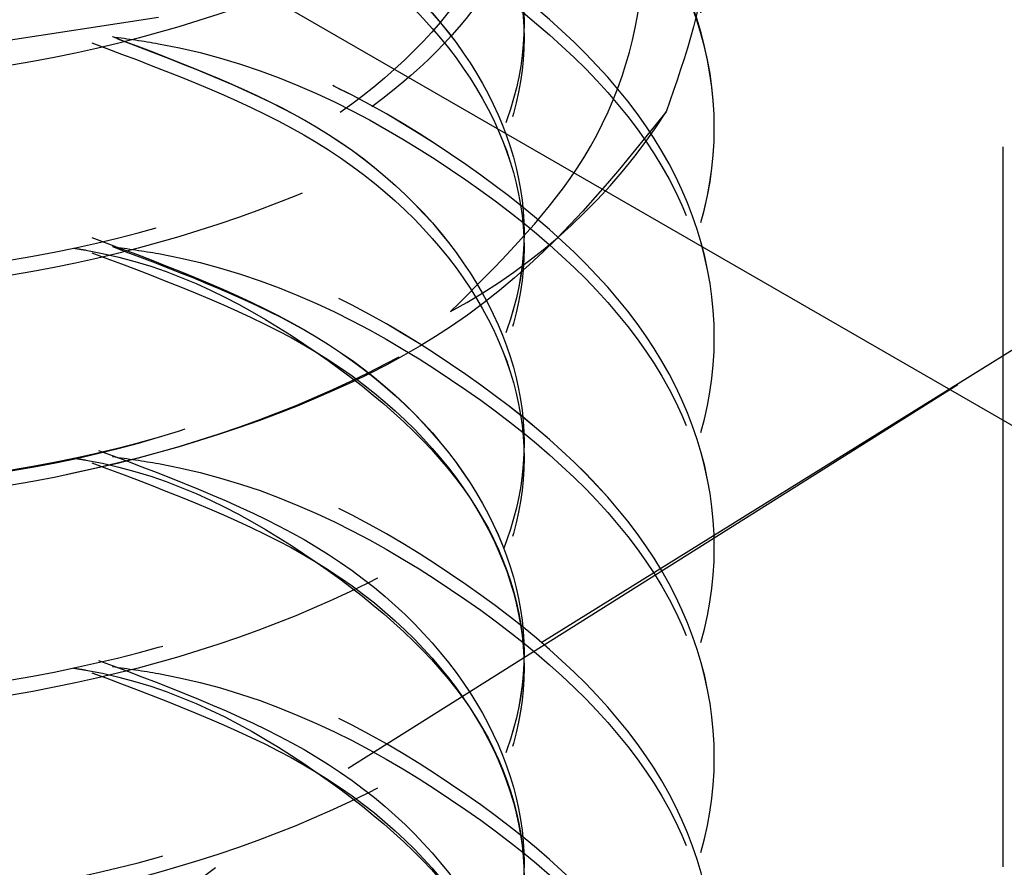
# Model space of a CAD drawing. Header units: inches. Extents: x 1907 to 2452, y -210 to -54.
# Tile 314 of 656: x 1991.007 to 1991.144, y -191.552 to -191.434. Entities that reach past the tile are written whole.
import ezdxf

# ---------------------------------------------------------------- set-up
doc = ezdxf.new("R2010")
doc.units = ezdxf.units.IN
doc.header["$LTSCALE"] = 0.5
doc.header["$MEASUREMENT"] = 0
doc.linetypes.add('HIDDEN', pattern=[0.22499999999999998, 0.15, -0.075])
doc.layers.add('SID-M-H', color=4, linetype='HIDDEN')
doc.layers.add('SID-M-S', color=105, linetype='Continuous')

msp = doc.modelspace()

# ---------------------------------------------------------------- linework, layer by layer
at = {"layer": 'SID-M-H'}
for p, q in [((1991.143449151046, -191.2515950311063), (1991.143449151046, -192.5009024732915)), ((1990.978400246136, -191.4409304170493), (1991.026235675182, -191.4336148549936)), ((1991.103400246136, -191.4510918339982), (1991.103400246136, -191.448965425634)), ((1991.164386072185, -191.4676559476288), (1991.070358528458, -191.5261018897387)), ((1991.052557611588, -191.5378802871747), (1991.161623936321, -191.4692510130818)), ((1991.103400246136, -191.4802540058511), (1991.103400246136, -191.4781275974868)), ((1991.103400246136, -191.5094161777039), (1991.103400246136, -191.5072897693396)), ((1991.103400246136, -191.5385783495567), (1991.103400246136, -191.5364519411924)), ((1990.954114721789, -191.6116680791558), (1991.052557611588, -191.5378802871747))]:
    msp.add_line(p, q, dxfattribs=at)
msp.add_arc((1991.028376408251, -191.4030231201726), 0.08112169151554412, 298.2625837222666, 327.3783150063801, dxfattribs=at)
for points, knots in [([(1991.019821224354, -191.2904883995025), (1991.021973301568, -191.2907903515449), (1991.040174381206, -191.2933440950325), (1991.068800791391, -191.3082604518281), (1991.096969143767, -191.3332736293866), (1991.106633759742, -191.363652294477), (1991.09689729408, -191.3937491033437), (1991.069088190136, -191.4196078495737), (1991.027481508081, -191.4374760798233), (1990.978399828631, -191.4449354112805), (1990.929320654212, -191.4411232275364), (1990.887706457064, -191.4268908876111), (1990.859924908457, -191.4047130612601), (1990.85008573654, -191.3781283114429), (1990.860133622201, -191.3518921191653), (1990.884194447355, -191.3309938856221), (1990.908414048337, -191.3240115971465), (1990.918383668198, -191.321137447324)], [0, 0, 0, 0, 0.009693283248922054, 0.08198043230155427, 0.1542675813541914, 0.2265547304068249, 0.2988418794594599, 0.3711290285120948, 0.4434161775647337, 0.5157033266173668, 0.5879904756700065, 0.6602776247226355, 0.7325647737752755, 0.804851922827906, 0.8771390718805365, 0.9494262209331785, 1, 1, 1, 1]), ([(1990.923029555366, -191.3465899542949), (1990.911377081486, -191.3499004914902), (1990.885412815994, -191.3572770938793), (1990.860076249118, -191.378888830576), (1990.850101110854, -191.405174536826), (1990.859920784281, -191.4317460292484), (1990.887707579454, -191.4539273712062), (1990.929320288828, -191.4681589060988), (1990.978400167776, -191.4719707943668), (1991.027480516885, -191.464513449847), (1991.069091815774, -191.4466375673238), (1991.096883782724, -191.4208074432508), (1991.106684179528, -191.39060379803), (1991.09678097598, -191.3606238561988), (1991.07000091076, -191.3346063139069), (1991.042042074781, -191.3244141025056), (1991.028456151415, -191.3194614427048)], [0, 0, 0, 0, 0.05917300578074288, 0.1318504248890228, 0.2045278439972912, 0.2772052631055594, 0.3498826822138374, 0.4225601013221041, 0.4952375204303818, 0.5679149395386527, 0.6405923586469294, 0.7132697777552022, 0.7859471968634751, 0.8586246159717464, 0.9313020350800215, 1, 1, 1, 1]), ([(1991.030692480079, -191.3225509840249), (1991.043463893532, -191.3272296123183), (1991.070583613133, -191.3371645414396), (1991.096758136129, -191.3627658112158), (1991.106690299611, -191.3927260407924), (1991.096882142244, -191.42293496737), (1991.069092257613, -191.4487636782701), (1991.027480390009, -191.4666399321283), (1990.978400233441, -191.4740972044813), (1990.929320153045, -191.4702852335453), (1990.887708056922, -191.4560541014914), (1990.859919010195, -191.4338712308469), (1990.850107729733, -191.4073054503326), (1990.860051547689, -191.3809984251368), (1990.885991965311, -191.3590430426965), (1990.91278818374, -191.351478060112), (1990.925245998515, -191.3479610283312)], [0, 0, 0, 0, 0.06469240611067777, 0.1373724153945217, 0.2100524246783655, 0.2827324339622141, 0.3554124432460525, 0.4280924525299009, 0.5007724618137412, 0.5734524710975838, 0.6461324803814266, 0.71881248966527, 0.7914924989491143, 0.8641725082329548, 0.9368525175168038, 1, 1, 1, 1]), ([(1991.028261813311, -191.3233873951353), (1991.035211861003, -191.3260882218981), (1991.053362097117, -191.3331415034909), (1991.071635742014, -191.3520870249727), (1991.079604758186, -191.3760077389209), (1991.071833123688, -191.4002419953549), (1991.04992642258, -191.4209903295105), (1991.017106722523, -191.4354754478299), (1990.978400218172, -191.4417412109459), (1990.939693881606, -191.4391207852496), (1990.906873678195, -191.4282806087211), (1990.884968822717, -191.4111787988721), (1990.877190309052, -191.3905851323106), (1990.885184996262, -191.3703271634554), (1990.903084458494, -191.3547614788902), (1990.920731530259, -191.3497851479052), (1990.927200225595, -191.3479610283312)], [0, 0, 0, 0, 0.04701263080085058, 0.1227747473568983, 0.1985368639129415, 0.2742989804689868, 0.3500610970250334, 0.4258232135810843, 0.5015853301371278, 0.5773474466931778, 0.6531095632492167, 0.728871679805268, 0.8046337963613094, 0.8803959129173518, 0.9561580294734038, 1, 1, 1, 1]), ([(1991.025559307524, -191.3243173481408), (1991.033484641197, -191.3273669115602), (1991.052651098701, -191.3347419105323), (1991.071667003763, -191.3541798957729), (1991.079618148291, -191.3781704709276), (1991.071748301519, -191.4022566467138), (1991.050649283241, -191.4231346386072), (1991.028605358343, -191.4314219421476), (1991.017897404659, -191.4354475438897)], [0, 0, 0, 0, 0.1247923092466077, 0.3017950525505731, 0.4787977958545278, 0.6558005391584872, 0.8328032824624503, 1, 1, 1, 1]), ([(1990.923029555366, -191.3757521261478), (1990.911377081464, -191.3790626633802), (1990.885412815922, -191.3864392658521), (1990.860076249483, -191.4080510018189), (1990.850101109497, -191.4343367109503), (1990.859920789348, -191.4609081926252), (1990.887707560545, -191.4830895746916), (1990.929320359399, -191.4973209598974), (1990.978399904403, -191.501133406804), (1991.027481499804, -191.4936739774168), (1991.069088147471, -191.4758058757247), (1991.096897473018, -191.4499467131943), (1991.106633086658, -191.419851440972), (1991.096971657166, -191.3894670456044), (1991.068791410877, -191.3644752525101), (1991.040395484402, -191.3496062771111), (1991.022443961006, -191.3470656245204), (1991.0205313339, -191.3467949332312)], [0, 0, 0, 0, 0.05843403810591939, 0.1302038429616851, 0.2019736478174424, 0.2737434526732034, 0.3455132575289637, 0.4172830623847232, 0.4890528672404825, 0.5608226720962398, 0.6325924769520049, 0.7043622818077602, 0.7761320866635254, 0.847901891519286, 0.9196716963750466, 0.9914415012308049, 1, 1, 1, 1]), ([(1991.016502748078, -191.3483052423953), (1991.019777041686, -191.3487474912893), (1991.039143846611, -191.3513633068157), (1991.068841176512, -191.3665121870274), (1991.096958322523, -191.3916174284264), (1991.106636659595, -191.4219714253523), (1991.096896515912, -191.4520748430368), (1991.069088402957, -191.4779318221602), (1991.027481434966, -191.495800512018), (1990.97839990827, -191.5032597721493), (1990.929320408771, -191.4994474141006), (1990.88770735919, -191.4852158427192), (1990.859921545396, -191.4630351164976), (1990.850098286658, -191.436461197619), (1990.860086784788, -191.4101845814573), (1990.885176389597, -191.3887123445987), (1990.910801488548, -191.3814124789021), (1990.922126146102, -191.3781864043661)], [0, 0, 0, 0, 0.01453815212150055, 0.08599032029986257, 0.1574424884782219, 0.2288946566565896, 0.3003468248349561, 0.3717989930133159, 0.4432511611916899, 0.5147033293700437, 0.5861554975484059, 0.6576076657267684, 0.7290598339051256, 0.8005120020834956, 0.871964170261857, 0.9434163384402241, 1, 1, 1, 1]), ([(1991.052629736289, -191.3644273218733), (1991.059503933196, -191.3699211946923), (1991.073252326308, -191.3809089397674), (1991.081115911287, -191.4012733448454), (1991.078225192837, -191.4219193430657), (1991.064083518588, -191.4412905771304), (1991.03993627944, -191.4569858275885), (1991.008474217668, -191.4675960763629), (1990.972920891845, -191.4716005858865), (1990.937126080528, -191.4687666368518), (1990.905163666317, -191.4592826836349), (1990.88064399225, -191.4440225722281), (1990.866422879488, -191.4249614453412), (1990.864529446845, -191.4039367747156), (1990.8751625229, -191.3836400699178), (1990.897610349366, -191.3663146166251), (1990.929546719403, -191.3540904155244), (1990.967553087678, -191.3485875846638), (1991.007660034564, -191.3506368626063), (1991.045266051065, -191.3603170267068), (1991.076176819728, -191.3767695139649), (1991.096642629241, -191.3984234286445), (1991.10504228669, -191.4228883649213), (1991.099450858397, -191.4388869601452), (1991.096701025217, -191.4467549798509)], [0, 0, 0, 0, 0.04105051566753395, 0.08210102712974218, 0.1231263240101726, 0.165175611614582, 0.2073802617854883, 0.2501556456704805, 0.2935314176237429, 0.3370485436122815, 0.3815882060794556, 0.4261064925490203, 0.4715568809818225, 0.5172530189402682, 0.5634349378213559, 0.6103006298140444, 0.6572299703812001, 0.7052591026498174, 0.7532700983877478, 0.8021306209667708, 0.8513180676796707, 0.9009149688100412, 0.9512705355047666, 1, 1, 1, 1]), ([(1991.016043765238, -191.3492791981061), (1991.027427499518, -191.3535330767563), (1991.050169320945, -191.362031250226), (1991.071777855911, -191.3832789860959), (1991.079566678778, -191.407322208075), (1991.071843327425, -191.4315236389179), (1991.049923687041, -191.4522807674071), (1991.017107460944, -191.4667635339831), (1990.978400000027, -191.4730299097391), (1990.939694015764, -191.4704093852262), (1990.906873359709, -191.4595689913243), (1990.884969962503, -191.4424681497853), (1990.877186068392, -191.4218708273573), (1990.885200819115, -191.4016265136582), (1990.902820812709, -191.3862052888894), (1990.920093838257, -191.3813090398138), (1990.926205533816, -191.3795766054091)], [0, 0, 0, 0, 0.0739682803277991, 0.1477699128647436, 0.2215715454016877, 0.2953731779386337, 0.3691748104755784, 0.4429764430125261, 0.5167780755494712, 0.5905797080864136, 0.664381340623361, 0.7381829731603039, 0.8119846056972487, 0.8857862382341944, 0.9595878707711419, 1, 1, 1, 1]), ([(1991.02025080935, -191.3490029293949), (1991.030100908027, -191.3527296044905), (1991.051259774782, -191.3607348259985), (1991.071736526, -191.3811805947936), (1991.079577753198, -191.4051882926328), (1991.071840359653, -191.4293992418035), (1991.049924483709, -191.4501538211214), (1991.017107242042, -191.4646372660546), (1990.978400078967, -191.4709034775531), (1990.939693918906, -191.4682829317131), (1990.9068736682, -191.457442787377), (1990.884968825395, -191.4403409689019), (1990.877190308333, -191.4197473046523), (1990.885184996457, -191.3994893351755), (1990.903084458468, -191.3839236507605), (1990.920731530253, -191.3789473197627), (1990.927200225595, -191.377123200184)], [0, 0, 0, 0, 0.06476090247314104, 0.1391120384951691, 0.2134631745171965, 0.2878143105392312, 0.3621654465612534, 0.4365165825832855, 0.5108677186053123, 0.5852188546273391, 0.6595699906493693, 0.7339211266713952, 0.8082722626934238, 0.8826233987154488, 0.9569745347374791, 1, 1, 1, 1]), ([(1991.066788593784, -191.4744740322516), (1991.073222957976, -191.4680686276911), (1991.087284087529, -191.4540707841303), (1991.095536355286, -191.4283022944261), (1991.091287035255, -191.4015261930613), (1991.073186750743, -191.3774590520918), (1991.047036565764, -191.3593781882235), (1991.0257526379, -191.3524428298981), (1991.016043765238, -191.349279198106)], [0, 0, 0, 0, 0.153938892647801, 0.3364053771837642, 0.5189921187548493, 0.6936409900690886, 0.8602513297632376, 1, 1, 1, 1]), ([(1991.016216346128, -191.3493431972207), (1991.027537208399, -191.3535807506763), (1991.050211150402, -191.3620679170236), (1991.071768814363, -191.3832702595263), (1991.07959767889, -191.4073565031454), (1991.071728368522, -191.4313951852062), (1991.051334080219, -191.4517792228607), (1991.030279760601, -191.4597520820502), (1991.0205313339, -191.4634436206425)], [0, 0, 0, 0, 0.1701814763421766, 0.3408472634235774, 0.5115130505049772, 0.6821788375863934, 0.8528446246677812, 1, 1, 1, 1]), ([(1991.052629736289, -191.3644273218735), (1991.059480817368, -191.3706101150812), (1991.07314104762, -191.3829378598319), (1991.079190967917, -191.4059800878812), (1991.071885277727, -191.4293751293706), (1991.049912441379, -191.4501602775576), (1991.017110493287, -191.4646355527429), (1990.978399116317, -191.4709038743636), (1990.939694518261, -191.4682830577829), (1990.906872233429, -191.4574418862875), (1990.884973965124, -191.4403444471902), (1990.877171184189, -191.4197342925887), (1990.885256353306, -191.3995379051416), (1990.901975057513, -191.3845718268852), (1990.918053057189, -191.3799307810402), (1990.923029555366, -191.3784942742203)], [0, 0, 0, 0, 0.07478104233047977, 0.1491043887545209, 0.2305432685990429, 0.3119821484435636, 0.3934210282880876, 0.4748599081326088, 0.556298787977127, 0.6377376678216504, 0.7191765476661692, 0.80061542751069, 0.8820543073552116, 0.9634931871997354, 1, 1, 1, 1]), ([(1990.923029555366, -191.4049142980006), (1990.911377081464, -191.408224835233), (1990.885412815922, -191.4156014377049), (1990.860076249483, -191.4372131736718), (1990.850101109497, -191.4634988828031), (1990.859920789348, -191.490070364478), (1990.887707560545, -191.5122517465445), (1990.929320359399, -191.5264831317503), (1990.978399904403, -191.5302955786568), (1991.027481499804, -191.5228361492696), (1991.069088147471, -191.5049680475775), (1991.096897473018, -191.4791088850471), (1991.106633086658, -191.4490136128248), (1991.096971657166, -191.4186292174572), (1991.068791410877, -191.393637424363), (1991.040395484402, -191.378768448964), (1991.022443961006, -191.3762277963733), (1991.0205313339, -191.375957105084)], [0, 0, 0, 0, 0.05843403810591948, 0.1302038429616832, 0.2019736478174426, 0.2737434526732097, 0.3455132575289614, 0.4172830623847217, 0.4890528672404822, 0.5608226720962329, 0.632592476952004, 0.704362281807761, 0.7761320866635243, 0.8479018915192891, 0.9196716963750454, 0.9914415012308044, 1, 1, 1, 1]), ([(1990.919006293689, -191.377123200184), (1990.908811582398, -191.3800561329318), (1990.884358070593, -191.387091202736), (1990.86012568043, -191.4080846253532), (1990.850087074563, -191.4343272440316), (1990.859927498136, -191.4609124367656), (1990.887694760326, -191.4830820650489), (1990.929364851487, -191.497346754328), (1990.978234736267, -191.5010377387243), (1991.02809768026, -191.4940308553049), (1991.053891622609, -191.4809929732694), (1991.066788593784, -191.4744740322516)], [0, 0, 0, 0, 0.08204000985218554, 0.196785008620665, 0.311530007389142, 0.4262750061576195, 0.5410200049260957, 0.6557650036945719, 0.7705100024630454, 0.8852550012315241, 1, 1, 1, 1]), ([(1990.922126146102, -191.4052221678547), (1990.910801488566, -191.4084482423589), (1990.885176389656, -191.4157481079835), (1990.860086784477, -191.437220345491), (1990.850098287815, -191.463496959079), (1990.85992154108, -191.4900708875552), (1990.887707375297, -191.5122515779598), (1990.929320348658, -191.5264832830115), (1990.978400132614, -191.5302951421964), (1991.027480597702, -191.5228377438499), (1991.069091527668, -191.5049621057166), (1991.096884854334, -191.4791310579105), (1991.106680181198, -191.4489308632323), (1991.096795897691, -191.4189380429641), (1991.069600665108, -191.3926331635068), (1991.041064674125, -191.3822638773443), (1991.026917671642, -191.377123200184)], [0, 0, 0, 0, 0.05748851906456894, 0.1300833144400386, 0.2026781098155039, 0.2752729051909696, 0.3478677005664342, 0.4204624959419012, 0.4930572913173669, 0.5656520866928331, 0.6382468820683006, 0.7108416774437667, 0.7834364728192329, 0.8560312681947, 0.9286260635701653, 1, 1, 1, 1]), ([(1991.096701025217, -191.4467549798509), (1991.088158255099, -191.4573868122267), (1991.072250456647, -191.4771847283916), (1991.027244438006, -191.4957489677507), (1990.978463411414, -191.5032735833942), (1990.929303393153, -191.4994437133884), (1990.887711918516, -191.4852168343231), (1990.85992032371, -191.463034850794), (1990.850098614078, -191.4364612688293), (1990.860086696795, -191.4101845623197), (1990.885176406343, -191.3887123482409), (1990.910801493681, -191.3814124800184), (1990.922126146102, -191.3781864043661)], [0, 0, 0, 0, 0.1165525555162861, 0.2170366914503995, 0.3175208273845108, 0.4180049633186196, 0.518489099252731, 0.6189732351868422, 0.7194573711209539, 0.8199415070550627, 0.9204256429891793, 1, 1, 1, 1]), ([(1991.019821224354, -191.377974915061), (1991.021973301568, -191.3782768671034), (1991.040174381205, -191.3808306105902), (1991.068800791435, -191.3957469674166), (1991.096969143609, -191.4207601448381), (1991.106633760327, -191.4511388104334), (1991.096897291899, -191.4812356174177), (1991.069088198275, -191.5070943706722), (1991.027481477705, -191.5249625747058), (1990.978399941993, -191.5324220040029), (1990.929320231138, -191.5286094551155), (1990.887708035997, -191.5143784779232), (1990.859919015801, -191.4921955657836), (1990.850107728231, -191.4656297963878), (1990.860051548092, -191.4393227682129), (1990.885991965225, -191.4173673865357), (1990.912788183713, -191.40980240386), (1990.925245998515, -191.4062853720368)], [0, 0, 0, 0, 0.009576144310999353, 0.08098973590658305, 0.1524033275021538, 0.2238169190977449, 0.2952305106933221, 0.366644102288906, 0.4380576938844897, 0.5094712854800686, 0.5808848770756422, 0.6522984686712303, 0.7237120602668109, 0.7951256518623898, 0.8665392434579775, 0.9379528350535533, 1, 1, 1, 1]), ([(1991.019821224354, -191.377974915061), (1991.029827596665, -191.3817560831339), (1991.051147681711, -191.3898124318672), (1991.07174111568, -191.4103396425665), (1991.079576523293, -191.4343513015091), (1991.071840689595, -191.4585611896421), (1991.049924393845, -191.4793160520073), (1991.017107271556, -191.4937994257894), (1990.978400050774, -191.500065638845), (1990.939694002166, -191.4974451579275), (1990.906873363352, -191.4866047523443), (1990.884969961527, -191.4695039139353), (1990.877186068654, -191.4489065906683), (1990.885200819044, -191.428662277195), (1990.902820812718, -191.413241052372), (1990.920093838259, -191.4083448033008), (1990.926205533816, -191.4066123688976)], [0, 0, 0, 0, 0.0658460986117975, 0.1402950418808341, 0.2147439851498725, 0.2891929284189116, 0.3636418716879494, 0.4380908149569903, 0.5125397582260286, 0.586988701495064, 0.6614376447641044, 0.7358865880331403, 0.8103355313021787, 0.8847844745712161, 0.9592334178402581, 1, 1, 1, 1]), ([(1991.019821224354, -191.377974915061), (1991.029827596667, -191.3817560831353), (1991.051147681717, -191.3898124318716), (1991.07174111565, -191.410339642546), (1991.079576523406, -191.4343513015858), (1991.071840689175, -191.4585611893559), (1991.049924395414, -191.4793160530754), (1991.0171072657, -191.4937994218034), (1990.978400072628, -191.500065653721), (1990.939693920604, -191.4974451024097), (1990.906873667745, -191.4866049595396), (1990.884968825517, -191.4695031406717), (1990.877190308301, -191.4489094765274), (1990.885184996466, -191.4286515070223), (1990.903084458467, -191.4130858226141), (1990.920731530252, -191.4081094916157), (1990.927200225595, -191.4062853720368)], [0, 0, 0, 0, 0.0656939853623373, 0.139970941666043, 0.2142478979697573, 0.288524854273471, 0.3628018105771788, 0.4370787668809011, 0.5113557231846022, 0.5856326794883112, 0.6599096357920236, 0.7341865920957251, 0.8084635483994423, 0.882740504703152, 0.9570174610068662, 1, 1, 1, 1]), ([(1991.016961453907, -191.3788352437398), (1991.028010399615, -191.3829788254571), (1991.050404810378, -191.3913771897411), (1991.071761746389, -191.4124372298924), (1991.079599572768, -191.436517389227), (1991.071727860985, -191.4605577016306), (1991.051334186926, -191.4809413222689), (1991.030279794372, -191.4889142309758), (1991.0205313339, -191.4926057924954)], [0, 0, 0, 0, 0.1668688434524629, 0.3382159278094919, 0.5095630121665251, 0.6809100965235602, 0.8522571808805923, 1, 1, 1, 1]), ([(1991.016961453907, -191.3788352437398), (1991.028010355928, -191.3829787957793), (1991.050404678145, -191.3913770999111), (1991.071762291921, -191.4124376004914), (1991.079597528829, -191.4365160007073), (1991.071735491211, -191.4605628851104), (1991.051148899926, -191.4810810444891), (1991.02982798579, -191.4891384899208), (1991.019821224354, -191.4929201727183)], [0, 0, 0, 0, 0.1662363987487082, 0.3369340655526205, 0.5076317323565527, 0.6783293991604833, 0.8490270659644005, 1, 1, 1, 1]), ([(1990.922126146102, -191.4343843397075), (1990.910801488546, -191.4376104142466), (1990.885176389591, -191.4449102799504), (1990.860086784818, -191.4663825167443), (1990.850098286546, -191.4926591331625), (1990.859921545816, -191.5192330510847), (1990.887707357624, -191.5414137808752), (1990.929320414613, -191.5556453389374), (1990.978399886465, -191.5594577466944), (1991.027481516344, -191.5519983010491), (1991.069088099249, -191.5341303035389), (1991.096897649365, -191.508270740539), (1991.106632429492, -191.4781769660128), (1991.096974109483, -191.4477869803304), (1991.068782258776, -191.4228160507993), (1991.040605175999, -191.4079911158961), (1991.022890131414, -191.4054627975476), (1991.021204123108, -191.4052221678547)], [0, 0, 0, 0, 0.05698382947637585, 0.1289413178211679, 0.200898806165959, 0.2728562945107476, 0.3448137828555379, 0.4167712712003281, 0.4887287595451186, 0.5606862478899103, 0.6326437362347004, 0.7046012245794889, 0.7765587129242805, 0.8485162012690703, 0.9204736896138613, 0.9924311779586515, 1, 1, 1, 1]), ([(1990.923029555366, -191.4340764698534), (1990.911377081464, -191.4373870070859), (1990.885412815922, -191.4447636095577), (1990.860076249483, -191.4663753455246), (1990.850101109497, -191.4926610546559), (1990.859920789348, -191.5192325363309), (1990.887707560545, -191.5414139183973), (1990.929320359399, -191.5556453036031), (1990.978399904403, -191.5594577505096), (1991.027481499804, -191.5519983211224), (1991.069088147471, -191.5341302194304), (1991.096897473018, -191.5082710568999), (1991.106633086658, -191.4781757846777), (1991.096971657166, -191.44779138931), (1991.068791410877, -191.4227995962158), (1991.040395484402, -191.4079306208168), (1991.022443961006, -191.4053899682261), (1991.0205313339, -191.4051192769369)], [0, 0, 0, 0, 0.05843403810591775, 0.1302038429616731, 0.2019736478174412, 0.2737434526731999, 0.3455132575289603, 0.4172830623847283, 0.4890528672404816, 0.5608226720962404, 0.6325924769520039, 0.7043622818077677, 0.7761320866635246, 0.8479018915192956, 0.9196716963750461, 0.9914415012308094, 1, 1, 1, 1]), ([(1991.016961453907, -191.4058710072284), (1991.028009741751, -191.410013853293), (1991.050402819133, -191.4184107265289), (1991.071769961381, -191.4394821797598), (1991.079568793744, -191.4635187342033), (1991.071842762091, -191.4877219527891), (1991.04992383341, -191.5084785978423), (1991.017107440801, -191.5229615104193), (1990.978399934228, -191.529227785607), (1990.939694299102, -191.5266075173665), (1990.906872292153, -191.5157661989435), (1990.884973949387, -191.4986687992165), (1990.877171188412, -191.4780586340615), (1990.885256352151, -191.4578622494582), (1990.901975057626, -191.442896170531), (1990.918053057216, -191.4382551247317), (1990.923029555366, -191.4368186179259)], [0, 0, 0, 0, 0.07255659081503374, 0.1470603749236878, 0.2215641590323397, 0.2960679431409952, 0.3705717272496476, 0.4450755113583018, 0.5195792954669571, 0.5940830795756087, 0.6685868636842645, 0.7430906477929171, 0.8175944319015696, 0.8920982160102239, 0.9666020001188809, 0.9999999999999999, 0.9999999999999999, 0.9999999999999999, 0.9999999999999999]), ([(1991.019821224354, -191.4071370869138), (1991.021973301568, -191.4074390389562), (1991.040174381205, -191.4099927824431), (1991.068800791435, -191.4249091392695), (1991.096969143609, -191.4499223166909), (1991.106633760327, -191.4803009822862), (1991.096897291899, -191.5103977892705), (1991.069088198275, -191.5362565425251), (1991.027481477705, -191.5541247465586), (1990.978399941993, -191.5615841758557), (1990.929320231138, -191.5577716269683), (1990.887708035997, -191.543540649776), (1990.859919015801, -191.5213577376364), (1990.850107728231, -191.4947919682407), (1990.860051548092, -191.4684849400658), (1990.885991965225, -191.4465295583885), (1990.912788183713, -191.4389645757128), (1990.925245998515, -191.4354475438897)], [0, 0, 0, 0, 0.009576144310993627, 0.08098973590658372, 0.1524033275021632, 0.2238169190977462, 0.295230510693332, 0.3666441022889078, 0.4380576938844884, 0.5094712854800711, 0.5808848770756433, 0.6522984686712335, 0.7237120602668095, 0.7951256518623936, 0.8665392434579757, 0.9379528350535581, 1, 1, 1, 1]), ([(1991.019821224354, -191.4071370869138), (1991.029827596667, -191.4109182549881), (1991.051147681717, -191.4189746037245), (1991.07174111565, -191.4395018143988), (1991.079576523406, -191.4635134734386), (1991.071840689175, -191.4877233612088), (1991.049924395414, -191.5084782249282), (1991.0171072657, -191.5229615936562), (1990.978400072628, -191.5292278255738), (1990.939693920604, -191.5266072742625), (1990.906873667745, -191.5157671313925), (1990.884968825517, -191.4986653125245), (1990.877190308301, -191.4780716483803), (1990.885184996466, -191.4578136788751), (1990.903084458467, -191.442247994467), (1990.920731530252, -191.4372716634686), (1990.927200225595, -191.4354475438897)], [0, 0, 0, 0, 0.06569398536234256, 0.1399709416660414, 0.2142478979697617, 0.2885248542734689, 0.3628018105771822, 0.4370787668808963, 0.511355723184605, 0.5856326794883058, 0.6599096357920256, 0.7341865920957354, 0.8084635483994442, 0.8827405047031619, 0.9570174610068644, 1, 1, 1, 1]), ([(1991.016961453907, -191.4079974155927), (1991.028010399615, -191.41214099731), (1991.050404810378, -191.420539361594), (1991.071761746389, -191.4415994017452), (1991.079599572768, -191.4656795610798), (1991.071727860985, -191.4897198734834), (1991.051334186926, -191.5101034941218), (1991.030279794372, -191.5180764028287), (1991.0205313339, -191.5217679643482)], [0, 0, 0, 0, 0.1668688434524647, 0.3382159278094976, 0.5095630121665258, 0.6809100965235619, 0.8522571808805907, 1, 1, 1, 1]), ([(1991.016961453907, -191.4079974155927), (1991.028010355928, -191.4121409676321), (1991.050404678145, -191.4205392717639), (1991.071762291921, -191.4415997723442), (1991.079597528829, -191.4656781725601), (1991.071735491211, -191.4897250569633), (1991.051148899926, -191.510243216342), (1991.02982798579, -191.5183006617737), (1991.019821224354, -191.5220823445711)], [0, 0, 0, 0, 0.1662363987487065, 0.3369340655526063, 0.507631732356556, 0.6783293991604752, 0.8490270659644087, 0.9999999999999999, 0.9999999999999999, 0.9999999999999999, 0.9999999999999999]), ([(1990.922126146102, -191.4635465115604), (1990.910801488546, -191.4667725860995), (1990.885176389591, -191.4740724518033), (1990.860086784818, -191.4955446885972), (1990.850098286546, -191.5218213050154), (1990.859921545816, -191.5483952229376), (1990.887707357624, -191.5705759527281), (1990.929320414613, -191.5848075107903), (1990.978399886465, -191.5886199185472), (1991.027481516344, -191.5811604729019), (1991.069088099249, -191.5632924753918), (1991.096897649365, -191.5374329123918), (1991.106632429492, -191.5073391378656), (1991.096974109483, -191.4769491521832), (1991.068782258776, -191.4519782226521), (1991.040605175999, -191.4371532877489), (1991.022890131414, -191.4346249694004), (1991.021204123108, -191.4343843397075)], [0, 0, 0, 0, 0.05698382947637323, 0.1289413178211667, 0.2008988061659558, 0.2728562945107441, 0.344813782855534, 0.416771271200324, 0.4887287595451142, 0.5606862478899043, 0.6326437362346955, 0.7046012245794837, 0.7765587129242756, 0.8485162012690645, 0.9204736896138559, 0.9924311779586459, 1, 1, 1, 1]), ([(1990.923029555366, -191.4632386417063), (1990.911377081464, -191.4665491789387), (1990.885412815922, -191.4739257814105), (1990.860076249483, -191.4955375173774), (1990.850101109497, -191.5218232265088), (1990.859920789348, -191.5483947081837), (1990.887707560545, -191.5705760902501), (1990.929320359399, -191.5848074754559), (1990.978399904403, -191.5886199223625), (1991.027481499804, -191.5811604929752), (1991.069088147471, -191.5632923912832), (1991.096897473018, -191.5374332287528), (1991.106633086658, -191.5073379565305), (1991.096971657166, -191.4769535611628), (1991.068791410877, -191.4519617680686), (1991.040395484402, -191.4370927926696), (1991.022443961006, -191.4345521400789), (1991.0205313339, -191.4342814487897)], [0, 0, 0, 0, 0.05843403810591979, 0.1302038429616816, 0.2019736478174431, 0.2737434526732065, 0.3455132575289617, 0.4172830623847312, 0.4890528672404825, 0.5608226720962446, 0.6325924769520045, 0.7043622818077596, 0.7761320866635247, 0.8479018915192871, 0.9196716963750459, 0.9914415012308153, 1, 1, 1, 1]), ([(1991.019821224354, -191.4362992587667), (1991.021973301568, -191.436601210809), (1991.040174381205, -191.4391549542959), (1991.068800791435, -191.4540713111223), (1991.096969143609, -191.4790844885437), (1991.106633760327, -191.5094631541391), (1991.096897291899, -191.5395599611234), (1991.069088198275, -191.5654187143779), (1991.027481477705, -191.5832869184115), (1990.978399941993, -191.5907463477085), (1990.929320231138, -191.5869337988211), (1990.887708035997, -191.5727028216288), (1990.859919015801, -191.5505199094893), (1990.850107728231, -191.5239541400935), (1990.860051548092, -191.4976471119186), (1990.885991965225, -191.4756917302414), (1990.912788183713, -191.4681267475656), (1990.925245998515, -191.4646097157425)], [0, 0, 0, 0, 0.009576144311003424, 0.08098973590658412, 0.1524033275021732, 0.2238169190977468, 0.2952305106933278, 0.3666441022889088, 0.4380576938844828, 0.5094712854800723, 0.5808848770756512, 0.6522984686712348, 0.7237120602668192, 0.795125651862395, 0.8665392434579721, 0.9379528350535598, 1, 1, 1, 1]), ([(1991.0205313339, -191.4366136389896), (1991.030279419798, -191.4403047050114), (1991.051333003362, -191.448276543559), (1991.071733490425, -191.4686691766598), (1991.079578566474, -191.4926742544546), (1991.071840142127, -191.5168859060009), (1991.049924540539, -191.5376402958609), (1991.01710723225, -191.5521237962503), (1990.978400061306, -191.5583899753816), (1990.939693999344, -191.5557695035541), (1990.906873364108, -191.5449290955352), (1990.884969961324, -191.5278282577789), (1990.877186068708, -191.507230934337), (1990.885200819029, -191.4869866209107), (1990.90282081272, -191.4715653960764), (1990.92009383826, -191.4666691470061), (1990.926205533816, -191.4649367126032)], [0, 0, 0, 0, 0.06429936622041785, 0.1388715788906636, 0.2134437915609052, 0.2880160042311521, 0.3625882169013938, 0.4371604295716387, 0.5117326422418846, 0.5863048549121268, 0.6608770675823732, 0.7354492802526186, 0.8100214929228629, 0.8845937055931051, 0.9591659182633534, 1, 1, 1, 1]), ([(1991.019821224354, -191.4362992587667), (1991.029827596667, -191.440080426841), (1991.051147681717, -191.4481367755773), (1991.07174111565, -191.4686639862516), (1991.079576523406, -191.4926756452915), (1991.071840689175, -191.5168855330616), (1991.049924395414, -191.537640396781), (1991.0171072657, -191.552123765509), (1990.978400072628, -191.5583899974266), (1990.939693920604, -191.5557694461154), (1990.906873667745, -191.5449293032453), (1990.884968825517, -191.5278274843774), (1990.877190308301, -191.5072338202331), (1990.885184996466, -191.4869758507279), (1990.903084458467, -191.4714101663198), (1990.920731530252, -191.4664338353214), (1990.927200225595, -191.4646097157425)], [0, 0, 0, 0, 0.0656939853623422, 0.1399709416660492, 0.214247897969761, 0.2885248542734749, 0.3628018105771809, 0.4370787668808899, 0.511355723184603, 0.5856326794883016, 0.65990963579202, 0.7341865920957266, 0.8084635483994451, 0.8827405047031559, 0.9570174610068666, 0.9999999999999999, 0.9999999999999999, 0.9999999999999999, 0.9999999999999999]), ([(1991.016961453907, -191.4371595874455), (1991.028010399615, -191.4413031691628), (1991.050404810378, -191.4497015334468), (1991.071761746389, -191.470761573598), (1991.079599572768, -191.4948417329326), (1991.071727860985, -191.5188820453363), (1991.051334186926, -191.5392656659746), (1991.030279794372, -191.5472385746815), (1991.0205313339, -191.550930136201)], [0, 0, 0, 0, 0.1668688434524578, 0.3382159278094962, 0.5095630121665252, 0.6809100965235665, 0.8522571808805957, 1, 1, 1, 1]), ([(1991.016961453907, -191.4371595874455), (1991.028010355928, -191.4413031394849), (1991.050404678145, -191.4497014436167), (1991.071762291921, -191.4707619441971), (1991.079597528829, -191.4948403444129), (1991.071735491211, -191.5188872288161), (1991.051148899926, -191.5394053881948), (1991.02982798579, -191.5474628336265), (1991.019821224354, -191.551244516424)], [0, 0, 0, 0, 0.1662363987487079, 0.3369340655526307, 0.5076317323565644, 0.6783293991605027, 0.8490270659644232, 0.9999999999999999, 0.9999999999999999, 0.9999999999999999, 0.9999999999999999]), ([(1990.923029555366, -191.4924008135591), (1990.911377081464, -191.4957113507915), (1990.885412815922, -191.5030879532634), (1990.860076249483, -191.5246996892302), (1990.850101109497, -191.5509853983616), (1990.859920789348, -191.5775568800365), (1990.887707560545, -191.5997382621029), (1990.929320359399, -191.6139696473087), (1990.978399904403, -191.6177820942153), (1991.027481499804, -191.6103226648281), (1991.069088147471, -191.592454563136), (1991.096897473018, -191.5665954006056), (1991.106633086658, -191.5365001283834), (1991.096971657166, -191.5061157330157), (1991.068791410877, -191.4811239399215), (1991.040395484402, -191.4662549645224), (1991.022443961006, -191.4637143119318), (1991.0205313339, -191.4634436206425)], [0, 0, 0, 0, 0.05843403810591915, 0.1302038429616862, 0.2019736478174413, 0.2737434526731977, 0.3455132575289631, 0.417283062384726, 0.4890528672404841, 0.560822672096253, 0.6325924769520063, 0.7043622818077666, 0.7761320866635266, 0.8479018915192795, 0.919671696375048, 0.9914415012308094, 1, 1, 1, 1]), ([(1990.923029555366, -191.4924008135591), (1990.911377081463, -191.495711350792), (1990.885412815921, -191.503087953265), (1990.860076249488, -191.5246996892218), (1990.850101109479, -191.550985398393), (1990.859920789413, -191.5775568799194), (1990.887707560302, -191.5997382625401), (1990.929320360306, -191.613969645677), (1990.978399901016, -191.6177821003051), (1991.027481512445, -191.6103226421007), (1991.069088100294, -191.5924546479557), (1991.096897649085, -191.5665950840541), (1991.106632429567, -191.5365013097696), (1991.096974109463, -191.5061113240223), (1991.068782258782, -191.4811403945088), (1991.040605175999, -191.4663154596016), (1991.022890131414, -191.4637871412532), (1991.021204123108, -191.4635465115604)], [0, 0, 0, 0, 0.05849308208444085, 0.1303354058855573, 0.2021777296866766, 0.2740200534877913, 0.3458623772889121, 0.4177047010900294, 0.489547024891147, 0.5613893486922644, 0.6332316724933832, 0.7050739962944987, 0.7769163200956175, 0.8487586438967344, 0.9206009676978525, 0.9924432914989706, 1, 1, 1, 1]), ([(1991.016961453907, -191.464195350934), (1991.028009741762, -191.468338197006), (1991.050402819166, -191.476735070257), (1991.071769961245, -191.4978065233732), (1991.079568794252, -191.5218430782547), (1991.071842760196, -191.5460462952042), (1991.049923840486, -191.5668029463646), (1991.017107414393, -191.5812858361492), (1990.978400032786, -191.5875521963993), (1990.93969393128, -191.5849316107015), (1990.906873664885, -191.5740914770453), (1990.884968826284, -191.5569896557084), (1990.877190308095, -191.5363959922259), (1990.885184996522, -191.5161380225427), (1990.903084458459, -191.5005723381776), (1990.92073153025, -191.4955960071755), (1990.927200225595, -191.4937718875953)], [0, 0, 0, 0, 0.07185842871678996, 0.1456453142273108, 0.2194321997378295, 0.2932190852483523, 0.367005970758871, 0.440792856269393, 0.5145797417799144, 0.5883666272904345, 0.662153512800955, 0.7359403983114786, 0.8097272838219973, 0.8835141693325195, 0.9573010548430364, 1, 1, 1, 1]), ([(1991.019821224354, -191.4654614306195), (1991.021973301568, -191.4657633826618), (1991.040174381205, -191.4683171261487), (1991.068800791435, -191.4832334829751), (1991.096969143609, -191.5082466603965), (1991.106633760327, -191.5386253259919), (1991.096897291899, -191.5687221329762), (1991.069088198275, -191.5945808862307), (1991.027481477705, -191.6124490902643), (1990.978399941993, -191.6199085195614), (1990.929320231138, -191.616095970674), (1990.887708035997, -191.6018649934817), (1990.859919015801, -191.5796820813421), (1990.850107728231, -191.5531163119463), (1990.860051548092, -191.5268092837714), (1990.885991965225, -191.5048539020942), (1990.912788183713, -191.4972889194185), (1990.925245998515, -191.4937718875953)], [0, 0, 0, 0, 0.009576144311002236, 0.08098973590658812, 0.1524033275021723, 0.2238169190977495, 0.2952305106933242, 0.36664410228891, 0.4380576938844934, 0.5094712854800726, 0.5808848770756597, 0.6522984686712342, 0.7237120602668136, 0.795125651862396, 0.866539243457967, 0.9379528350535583, 1, 1, 1, 1]), ([(1991.019821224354, -191.4654614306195), (1991.029827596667, -191.4692425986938), (1991.051147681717, -191.4772989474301), (1991.07174111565, -191.4978261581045), (1991.079576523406, -191.5218378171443), (1991.071840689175, -191.5460477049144), (1991.049924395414, -191.5668025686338), (1991.0171072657, -191.5812859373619), (1990.978400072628, -191.5875521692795), (1990.939693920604, -191.5849316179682), (1990.906873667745, -191.5740914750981), (1990.884968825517, -191.5569896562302), (1990.877190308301, -191.5363959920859), (1990.885184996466, -191.5161380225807), (1990.903084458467, -191.5005723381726), (1990.920731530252, -191.4955960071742), (1990.927200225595, -191.4937718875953)], [0, 0, 0, 0, 0.06569398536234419, 0.1399709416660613, 0.2142478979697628, 0.2885248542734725, 0.3628018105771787, 0.4370787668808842, 0.5113557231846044, 0.5856326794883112, 0.6599096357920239, 0.7341865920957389, 0.8084635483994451, 0.8827405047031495, 0.9570174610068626, 1, 1, 1, 1]), ([(1991.014416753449, -191.4656729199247), (1991.014987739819, -191.4657633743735), (1991.028164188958, -191.4678507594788), (1991.049648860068, -191.4796677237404), (1991.071914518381, -191.4996590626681), (1991.079556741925, -191.5240735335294), (1991.071746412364, -191.5480303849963), (1991.051146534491, -191.5685716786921), (1991.029827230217, -191.5766263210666), (1991.019821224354, -191.5804066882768)], [0, 0, 0, 0, 0.007638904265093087, 0.1762802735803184, 0.3449216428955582, 0.5135630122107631, 0.6822043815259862, 0.8508457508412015, 1, 1, 1, 1]), ([(1991.016961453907, -191.4663217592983), (1991.028010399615, -191.4704653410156), (1991.050404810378, -191.4788637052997), (1991.071761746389, -191.4999237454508), (1991.079599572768, -191.5240039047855), (1991.071727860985, -191.5480442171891), (1991.051334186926, -191.5684278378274), (1991.030279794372, -191.5764007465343), (1991.0205313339, -191.5800923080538)], [0, 0, 0, 0, 0.1668688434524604, 0.3382159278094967, 0.5095630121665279, 0.6809100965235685, 0.8522571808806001, 1, 1, 1, 1]), ([(1990.923029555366, -191.5215629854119), (1990.911377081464, -191.5248735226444), (1990.885412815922, -191.5322501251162), (1990.860076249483, -191.5538618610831), (1990.850101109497, -191.5801475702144), (1990.859920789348, -191.6067190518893), (1990.887707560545, -191.6289004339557), (1990.929320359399, -191.6431318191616), (1990.978399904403, -191.6469442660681), (1991.027481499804, -191.6394848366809), (1991.069088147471, -191.6216167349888), (1991.096897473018, -191.5957575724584), (1991.106633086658, -191.5656623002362), (1991.096971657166, -191.5352779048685), (1991.068791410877, -191.5102861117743), (1991.040395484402, -191.4954171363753), (1991.022443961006, -191.4928764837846), (1991.0205313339, -191.4926057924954)], [0, 0, 0, 0, 0.05843403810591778, 0.1302038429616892, 0.2019736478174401, 0.2737434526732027, 0.3455132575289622, 0.4172830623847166, 0.4890528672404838, 0.560822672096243, 0.6325924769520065, 0.7043622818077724, 0.7761320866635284, 0.8479018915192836, 0.9196716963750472, 0.9914415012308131, 1, 1, 1, 1]), ([(1991.019821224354, -191.4946236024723), (1991.021973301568, -191.4949255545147), (1991.040174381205, -191.4974792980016), (1991.068800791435, -191.512395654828), (1991.096969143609, -191.5374088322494), (1991.106633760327, -191.5677874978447), (1991.096897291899, -191.597884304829), (1991.069088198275, -191.6237430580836), (1991.027481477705, -191.6416112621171), (1990.978399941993, -191.6490706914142), (1990.929320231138, -191.6452581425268), (1990.887708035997, -191.6310271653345), (1990.859919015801, -191.6088442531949), (1990.850107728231, -191.5822784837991), (1990.860051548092, -191.5559714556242), (1990.885991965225, -191.534016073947), (1990.912788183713, -191.5264510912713), (1990.925245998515, -191.5229340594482)], [0, 0, 0, 0, 0.009576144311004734, 0.08098973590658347, 0.1524033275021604, 0.2238169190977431, 0.2952305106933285, 0.366644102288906, 0.4380576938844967, 0.5094712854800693, 0.5808848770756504, 0.6522984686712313, 0.7237120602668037, 0.7951256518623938, 0.8665392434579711, 0.9379528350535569, 1, 1, 1, 1]), ([(1991.017897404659, -191.4937718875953), (1991.028604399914, -191.4977965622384), (1991.050646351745, -191.5060819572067), (1991.071760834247, -191.526974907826), (1991.079571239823, -191.5510035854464), (1991.071842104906, -191.5752089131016), (1991.04992401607, -191.5959649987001), (1991.017107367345, -191.6104480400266), (1990.978400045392, -191.6167143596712), (1990.939693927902, -191.6140937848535), (1990.90687366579, -191.603253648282), (1990.884968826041, -191.5861518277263), (1990.87719030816, -191.5655581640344), (1990.885184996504, -191.5453001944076), (1990.903084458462, -191.5297345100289), (1990.920731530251, -191.524758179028), (1990.927200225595, -191.5229340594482)], [0, 0, 0, 0, 0.06984989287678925, 0.1437964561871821, 0.2177430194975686, 0.2916895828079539, 0.365636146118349, 0.4395827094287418, 0.5135292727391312, 0.5874758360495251, 0.6614223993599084, 0.7353689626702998, 0.8093155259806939, 0.8832620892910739, 0.9572086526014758, 1, 1, 1, 1]), ([(1991.014416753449, -191.4948350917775), (1991.014987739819, -191.4949255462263), (1991.028164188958, -191.4970129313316), (1991.049648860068, -191.5088298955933), (1991.071914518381, -191.5288212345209), (1991.079556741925, -191.5532357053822), (1991.071746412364, -191.5771925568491), (1991.051146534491, -191.5977338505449), (1991.029827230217, -191.6057884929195), (1991.019821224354, -191.6095688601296)], [0, 0, 0, 0, 0.007638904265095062, 0.1762802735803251, 0.3449216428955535, 0.513563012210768, 0.6822043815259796, 0.8508457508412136, 1, 1, 1, 1]), ([(1991.016961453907, -191.4954839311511), (1991.028010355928, -191.4996274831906), (1991.050404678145, -191.5080257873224), (1991.071762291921, -191.5290862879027), (1991.079597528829, -191.5531646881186), (1991.071735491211, -191.5772115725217), (1991.051148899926, -191.5977297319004), (1991.02982798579, -191.6057871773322), (1991.019821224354, -191.6095688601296)], [0, 0, 0, 0, 0.1662363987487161, 0.3369340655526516, 0.5076317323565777, 0.6783293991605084, 0.8490270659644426, 1, 1, 1, 1]), ([(1990.923029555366, -191.5507251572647), (1990.911377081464, -191.5540356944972), (1990.885412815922, -191.561412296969), (1990.860076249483, -191.5830240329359), (1990.850101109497, -191.6093097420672), (1990.859920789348, -191.6358812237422), (1990.887707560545, -191.6580626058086), (1990.929320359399, -191.6722939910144), (1990.978399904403, -191.676106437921), (1991.027481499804, -191.6686470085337), (1991.069088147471, -191.6507789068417), (1991.096897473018, -191.6249197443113), (1991.106633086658, -191.594824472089), (1991.096971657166, -191.5644400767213), (1991.068791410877, -191.5394482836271), (1991.040395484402, -191.5245793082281), (1991.022443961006, -191.5220386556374), (1991.0205313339, -191.5217679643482)], [0, 0, 0, 0, 0.05843403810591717, 0.1302038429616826, 0.2019736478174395, 0.2737434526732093, 0.3455132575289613, 0.4172830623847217, 0.4890528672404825, 0.5608226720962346, 0.6325924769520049, 0.7043622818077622, 0.7761320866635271, 0.8479018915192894, 0.919671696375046, 0.9914415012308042, 1, 1, 1, 1]), ([(1991.017897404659, -191.5229340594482), (1991.028604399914, -191.5269587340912), (1991.050646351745, -191.5352441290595), (1991.071760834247, -191.5561370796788), (1991.079571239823, -191.5801657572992), (1991.071842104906, -191.6043710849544), (1991.04992401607, -191.625127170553), (1991.017107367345, -191.6396102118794), (1990.978400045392, -191.645876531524), (1990.939693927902, -191.6432559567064), (1990.90687366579, -191.6324158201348), (1990.884968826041, -191.6153139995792), (1990.87719030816, -191.5947203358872), (1990.885184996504, -191.5744623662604), (1990.903084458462, -191.5588966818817), (1990.920731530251, -191.5539203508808), (1990.927200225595, -191.552096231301)], [0, 0, 0, 0, 0.06984989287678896, 0.1437964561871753, 0.2177430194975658, 0.2916895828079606, 0.3656361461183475, 0.4395827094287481, 0.5135292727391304, 0.5874758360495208, 0.6614223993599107, 0.7353689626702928, 0.8093155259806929, 0.8832620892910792, 0.9572086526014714, 1, 1, 1, 1]), ([(1991.019821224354, -191.5237857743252), (1991.021973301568, -191.5240877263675), (1991.040174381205, -191.5266414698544), (1991.068800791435, -191.5415578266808), (1991.096969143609, -191.5665710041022), (1991.106633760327, -191.5969496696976), (1991.096897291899, -191.6270464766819), (1991.069088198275, -191.6529052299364), (1991.027481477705, -191.67077343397), (1990.978399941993, -191.678232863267), (1990.929320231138, -191.6744203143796), (1990.887708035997, -191.6601893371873), (1990.859919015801, -191.6380064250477), (1990.850107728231, -191.611440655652), (1990.860051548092, -191.5851336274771), (1990.885991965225, -191.5631782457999), (1990.912788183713, -191.5556132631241), (1990.925245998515, -191.552096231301)], [0, 0, 0, 0, 0.009576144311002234, 0.08098973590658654, 0.1524033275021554, 0.2238169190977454, 0.2952305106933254, 0.3666441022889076, 0.4380576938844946, 0.5094712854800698, 0.5808848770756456, 0.6522984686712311, 0.7237120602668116, 0.7951256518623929, 0.866539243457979, 0.9379528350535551, 1, 1, 1, 1]), ([(1991.014416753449, -191.5239972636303), (1991.014987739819, -191.5240877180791), (1991.028164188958, -191.5261751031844), (1991.049648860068, -191.5379920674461), (1991.071914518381, -191.5579834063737), (1991.079556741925, -191.582397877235), (1991.071746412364, -191.606354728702), (1991.051146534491, -191.6268960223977), (1991.029827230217, -191.6349506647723), (1991.019821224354, -191.6387310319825)], [0, 0, 0, 0, 0.007638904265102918, 0.1762802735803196, 0.3449216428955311, 0.5135630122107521, 0.6822043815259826, 0.8508457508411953, 1, 1, 1, 1]), ([(1991.016961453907, -191.524646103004), (1991.028010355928, -191.5287896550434), (1991.050404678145, -191.5371879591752), (1991.071762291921, -191.5582484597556), (1991.079597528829, -191.5823268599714), (1991.071735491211, -191.6063737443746), (1991.051148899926, -191.6268919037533), (1991.02982798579, -191.634949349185), (1991.019821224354, -191.6387310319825)], [0, 0, 0, 0, 0.1662363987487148, 0.3369340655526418, 0.5076317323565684, 0.6783293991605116, 0.8490270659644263, 1, 1, 1, 1]), ([(1990.923029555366, -191.5798873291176), (1990.911377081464, -191.58319786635), (1990.885412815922, -191.5905744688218), (1990.860076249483, -191.6121862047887), (1990.850101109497, -191.6384719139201), (1990.859920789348, -191.665043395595), (1990.887707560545, -191.6872247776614), (1990.929320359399, -191.7014561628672), (1990.978399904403, -191.7052686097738), (1991.027481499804, -191.6978091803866), (1991.069088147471, -191.6799410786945), (1991.096897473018, -191.6540819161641), (1991.106633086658, -191.6239866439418), (1991.096971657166, -191.5936022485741), (1991.068791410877, -191.56861045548), (1991.040395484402, -191.5537414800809), (1991.022443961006, -191.5512008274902), (1991.0205313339, -191.550930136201)], [0, 0, 0, 0, 0.05843403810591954, 0.1302038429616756, 0.2019736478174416, 0.273743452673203, 0.3455132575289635, 0.417283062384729, 0.4890528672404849, 0.56082267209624, 0.632592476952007, 0.7043622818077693, 0.7761320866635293, 0.8479018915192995, 0.9196716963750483, 0.9914415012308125, 1, 1, 1, 1])]:
    msp.add_open_spline(points, degree=3, knots=knots, dxfattribs=at)
at = {"layer": 'SID-M-S'}
msp.add_line((1978.698866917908, -184.3054479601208), (2002.033390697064, -197.7761818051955), dxfattribs=at)

doc.saveas('drawing.dxf')
